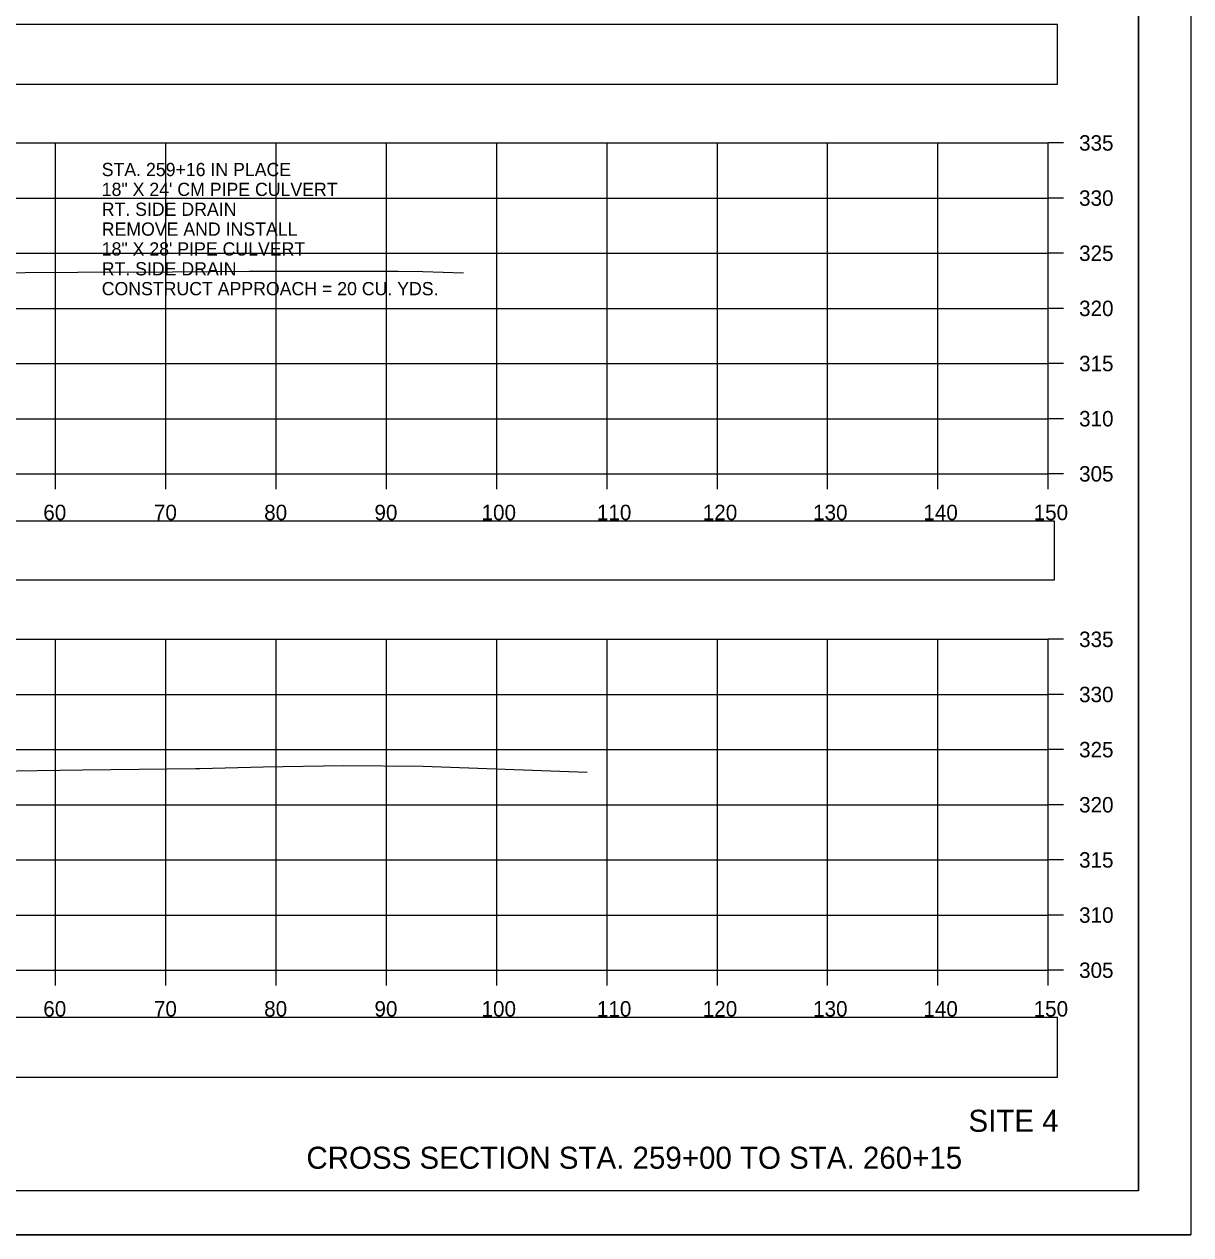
# Model space of a CAD drawing. Extents: x 1376273 to 1384221, y 378927 to 384592.
# Drawn here: x 1380615 to 1380720.8, y 382245.2 to 382355 of the extents above; entities that cross this region are included whole.
import ezdxf

# ---------------------------------------------------------------- set-up
doc = ezdxf.new("R2010")
doc.units = 0
for name, color, linetype in [('R_Axis', 7, 'Continuous'), ('R_Axis Annot', 7, 'Continuous'), ('R_Border', 7, 'Continuous'), ('R_Draft', 7, 'Continuous'), ('R_Exist Surface', 7, 'Continuous'), ('R_Grid', 7, 'Continuous'), ('R_No Plot', 7, 'Continuous')]:
    doc.layers.add(name, color=color, linetype=linetype)

msp = doc.modelspace()

# ---------------------------------------------------------------- linework, layer by layer
at = {"layer": 'R_Axis'}
for p, q in [((1380707.84, 382314.2), (1380707.84, 382344.2)), ((1380709.24, 382344.2), (1380707.84, 382344.2)), ((1380709.24, 382339.2), (1380707.84, 382339.2)), ((1380709.24, 382334.2), (1380707.84, 382334.2)), ((1380709.24, 382329.2), (1380707.84, 382329.2)), ((1380709.24, 382324.2), (1380707.84, 382324.2)), ((1380709.24, 382319.2), (1380707.84, 382319.2)), ((1380407.84, 382314.2), (1380707.84, 382314.2)), ((1380617.84, 382312.8), (1380617.84, 382314.2)), ((1380627.84, 382312.8), (1380627.84, 382314.2)), ((1380637.84, 382312.8), (1380637.84, 382314.2)), ((1380647.84, 382312.8), (1380647.84, 382314.2)), ((1380657.84, 382312.8), (1380657.84, 382314.2)), ((1380667.84, 382312.8), (1380667.84, 382314.2)), ((1380677.84, 382312.8), (1380677.84, 382314.2)), ((1380687.84, 382312.8), (1380687.84, 382314.2)), ((1380697.84, 382312.8), (1380697.84, 382314.2)), ((1380707.84, 382312.8), (1380707.84, 382314.2)), ((1380709.24, 382314.2), (1380707.84, 382314.2)), ((1380707.84, 382269.2), (1380707.84, 382299.2)), ((1380709.24, 382299.2), (1380707.84, 382299.2)), ((1380709.24, 382294.2), (1380707.84, 382294.2)), ((1380709.24, 382289.2), (1380707.84, 382289.2)), ((1380709.24, 382284.2), (1380707.84, 382284.2)), ((1380709.24, 382279.2), (1380707.84, 382279.2)), ((1380709.24, 382274.2), (1380707.84, 382274.2)), ((1380407.84, 382269.2), (1380707.84, 382269.2)), ((1380617.84, 382267.8), (1380617.84, 382269.2)), ((1380627.84, 382267.8), (1380627.84, 382269.2)), ((1380637.84, 382267.8), (1380637.84, 382269.2)), ((1380647.84, 382267.8), (1380647.84, 382269.2)), ((1380657.84, 382267.8), (1380657.84, 382269.2)), ((1380667.84, 382267.8), (1380667.84, 382269.2)), ((1380677.84, 382267.8), (1380677.84, 382269.2)), ((1380687.84, 382267.8), (1380687.84, 382269.2)), ((1380697.84, 382267.8), (1380697.84, 382269.2)), ((1380707.84, 382267.8), (1380707.84, 382269.2)), ((1380709.24, 382269.2), (1380707.84, 382269.2))]:
    msp.add_line(p, q, dxfattribs=at)
at = {"layer": 'R_Axis Annot'}
for points in [[(1380406.99, 382349.54), (1380708.68, 382349.54), (1380708.68, 382354.95), (1380406.99, 382354.95)], [(1380406.84, 382304.6), (1380708.42, 382304.6), (1380708.42, 382309.9), (1380406.84, 382309.9)], [(1380406.99, 382259.5), (1380708.68, 382259.5), (1380708.68, 382264.91), (1380406.99, 382264.91)]]:
    msp.add_lwpolyline(points, close=True, dxfattribs=at)
at = {"layer": 'R_Border'}
for q in [(1380716.02, 382454.66), (1380399.84, 382249.2)]:
    msp.add_line((1380716.02, 382249.2), q, dxfattribs=at)
at = {"layer": 'R_Exist Surface'}
for points in [[(1380609.83, 382332.35), (1380615.08, 382332.45), (1380624.62, 382332.51), (1380624.92, 382332.48), (1380635.41, 382332.57), (1380637.03, 382332.57), (1380637.79, 382332.58), (1380648.9, 382332.56), (1380651.13, 382332.54), (1380654.81, 382332.41)], [(1380605.15, 382287.12), (1380616.15, 382287.3), (1380620.27, 382287.37), (1380630.52, 382287.48), (1380630.91, 382287.48), (1380636.67, 382287.63), (1380643.95, 382287.77), (1380651.16, 382287.7), (1380666.05, 382287.16)]]:
    msp.add_lwpolyline(points, dxfattribs=at)
at = {"layer": 'R_Grid'}
for p, q in [((1380407.84, 382344.2), (1380707.84, 382344.2)), ((1380617.84, 382314.2), (1380617.84, 382344.2)), ((1380627.84, 382314.2), (1380627.84, 382344.2)), ((1380637.84, 382314.2), (1380637.84, 382344.2)), ((1380647.84, 382314.2), (1380647.84, 382344.2)), ((1380657.84, 382314.2), (1380657.84, 382344.2)), ((1380667.84, 382314.2), (1380667.84, 382344.2)), ((1380677.84, 382314.2), (1380677.84, 382344.2)), ((1380687.84, 382314.2), (1380687.84, 382344.2)), ((1380697.84, 382314.2), (1380697.84, 382344.2)), ((1380707.84, 382314.2), (1380707.84, 382344.2)), ((1380407.84, 382339.2), (1380707.84, 382339.2)), ((1380407.84, 382334.2), (1380707.84, 382334.2)), ((1380407.84, 382329.2), (1380707.84, 382329.2)), ((1380407.84, 382324.2), (1380707.84, 382324.2)), ((1380407.84, 382319.2), (1380707.84, 382319.2)), ((1380407.84, 382314.2), (1380707.84, 382314.2)), ((1380407.84, 382299.2), (1380707.84, 382299.2)), ((1380617.84, 382269.2), (1380617.84, 382299.2)), ((1380627.84, 382269.2), (1380627.84, 382299.2)), ((1380637.84, 382269.2), (1380637.84, 382299.2)), ((1380647.84, 382269.2), (1380647.84, 382299.2)), ((1380657.84, 382269.2), (1380657.84, 382299.2)), ((1380667.84, 382269.2), (1380667.84, 382299.2)), ((1380677.84, 382269.2), (1380677.84, 382299.2)), ((1380687.84, 382269.2), (1380687.84, 382299.2)), ((1380697.84, 382269.2), (1380697.84, 382299.2)), ((1380707.84, 382269.2), (1380707.84, 382299.2)), ((1380407.84, 382294.2), (1380707.84, 382294.2)), ((1380407.84, 382289.2), (1380707.84, 382289.2)), ((1380407.84, 382284.2), (1380707.84, 382284.2)), ((1380407.84, 382279.2), (1380707.84, 382279.2)), ((1380407.84, 382274.2), (1380707.84, 382274.2)), ((1380407.84, 382269.2), (1380707.84, 382269.2))]:
    msp.add_line(p, q, dxfattribs=at)
at = {"layer": 'R_No Plot'}
msp.add_line((1380387.44, 382245.22), (1380720.77, 382245.22), dxfattribs=at)
for points in [[(1380387.43, 382458.55), (1380720.77, 382458.55), (1380720.77, 382245.22), (1380387.43, 382245.22)], [(1380633.76, 382454.66), (1380633.76, 382444.78), (1380669.49, 382444.78), (1380669.49, 382441.86), (1380692.69, 382441.86), (1380692.69, 382417.53), (1380716.02, 382417.53), (1380716.02, 382249.2), (1380399.84, 382249.2), (1380399.84, 382454.66)]]:
    msp.add_lwpolyline(points, close=True, dxfattribs=at)

# ---------------------------------------------------------------- texts
at = {"layer": 'R_Axis Annot'}
for s, height, p in [('335', 1.4, (1380710.64, 382343.5)), ('STA. 259+16 IN PLACE', 1.2, (1380622.02, 382341.19)), ('18" X 24\' CM PIPE CULVERT', 1.2, (1380622.02, 382339.39)), ('330', 1.4, (1380710.64, 382338.5)), ('RT. SIDE DRAIN', 1.2, (1380622.02, 382337.59)), ('REMOVE AND INSTALL', 1.2, (1380622.02, 382335.79)), ('18" X 28\' PIPE CULVERT', 1.2, (1380622.02, 382333.99)), ('325', 1.4, (1380710.64, 382333.5)), ('RT. SIDE DRAIN', 1.2, (1380622.02, 382332.19)), ('CONSTRUCT APPROACH = 20 CU. YDS.', 1.2, (1380622.02, 382330.39)), ('320', 1.4, (1380710.64, 382328.5)), ('315', 1.4, (1380710.64, 382323.5)), ('310', 1.4, (1380710.64, 382318.5)), ('305', 1.4, (1380710.64, 382313.5)), ('60', 1.4, (1380616.72, 382310)), ('70', 1.4, (1380626.75, 382310)), ('80', 1.4, (1380636.75, 382310)), ('90', 1.4, (1380646.75, 382310)), ('100', 1.4, (1380656.46, 382310)), ('110', 1.4, (1380666.92, 382310)), ('120', 1.4, (1380676.52, 382310)), ('130', 1.4, (1380686.52, 382310)), ('140', 1.4, (1380696.52, 382310)), ('150', 1.4, (1380706.52, 382310)), ('335', 1.4, (1380710.64, 382298.5)), ('330', 1.4, (1380710.64, 382293.5)), ('325', 1.4, (1380710.64, 382288.5)), ('320', 1.4, (1380710.64, 382283.5)), ('315', 1.4, (1380710.64, 382278.5)), ('310', 1.4, (1380710.64, 382273.5)), ('305', 1.4, (1380710.64, 382268.5)), ('60', 1.4, (1380616.72, 382265)), ('70', 1.4, (1380626.75, 382265)), ('80', 1.4, (1380636.75, 382265)), ('90', 1.4, (1380646.75, 382265)), ('100', 1.4, (1380656.46, 382265)), ('110', 1.4, (1380666.92, 382265)), ('120', 1.4, (1380676.52, 382265)), ('130', 1.4, (1380686.52, 382265)), ('140', 1.4, (1380696.52, 382265)), ('150', 1.4, (1380706.52, 382265))]:
    msp.add_text(s, height=height, dxfattribs=at).set_placement(p)
at = {"layer": 'R_Draft'}
for s, p in [('SITE 4', (1380700.61, 382254.55)), ('CROSS SECTION STA. 259+00 TO STA. 260+15', (1380640.58, 382251.2))]:
    msp.add_text(s, height=2, dxfattribs=at).set_placement(p)

doc.saveas('drawing.dxf')
